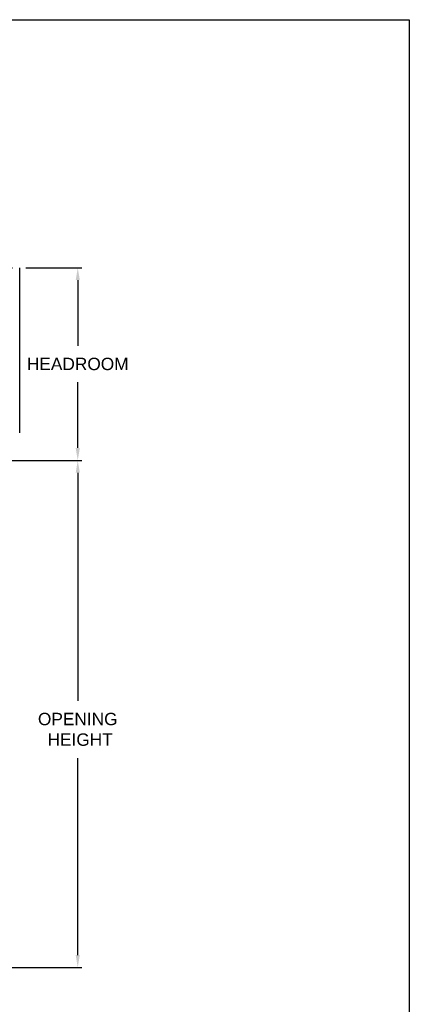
# Model space of a CAD drawing. Header units: inches. Extents: x 144.9 to 238.4, y 214.8 to 247.7.
# Tile 265 of 405: x 187.5 to 190.5, y 239.7 to 247.2. Entities that reach past the tile are written whole.
import ezdxf

# ---------------------------------------------------------------- set-up
doc = ezdxf.new("R2010")
doc.units = ezdxf.units.IN
doc.header["$LTSCALE"] = 0.25
doc.header["$MEASUREMENT"] = 0
doc.layers.add('ANNOTATIONS', color=1, linetype='Continuous')
doc.layers.add('MOTOR LH', color=7, linetype='Continuous')
doc.styles.add('ARIAL', font='arial.ttf', dxfattribs={"height": 0.09375})
doc.dimstyles.new('STANDARD$0', dxfattribs={"dimtxt": 0.09375, "dimasz": 0.09375, "dimexe": 0.03125, "dimexo": 0.046875, "dimgap": 0.09, "dimtad": 0, "dimtih": 1, "dimtoh": 1, "dimdec": 4, "dimzin": 0, "dimdsep": 46, "dimtxsty": 'ARIAL', "dimcen": 0.09, "dimadec": 0, "dimazin": 0, "dimtfac": 1, "dimtdec": 4, "dimtofl": 0, "dimtmove": 0, "dimatfit": 1, "dimfxl": 1, "dimtolj": 1, "dimtzin": 0, "dimarcsym": 0})

# ---------------------------------------------------------------- blocks, each defined once
blk = doc.blocks.new('*D129')
at = {"layer": 'ANNOTATIONS', "color": 0, "lineweight": -2, "transparency": 16777216}
for p, q in [((187.3829, 243.8401), (187.9826, 243.8401)), ((187.9513, 243.7464), (187.9513, 242.0172)), ((187.9513, 240.0883), (187.9513, 241.5823)), ((187.1371, 239.9945), (187.9826, 239.9945))]:
    blk.add_line(p, q, dxfattribs=at)
at = {"layer": 'ANNOTATIONS', "color": 0, "transparency": 16777216}
for points in [[(187.9357, 243.7464), (187.967, 243.7464), (187.9513, 243.8401)], [(187.9357, 240.0883), (187.967, 240.0883), (187.9513, 239.9945)]]:
    blk.add_solid(points, dxfattribs=at)
at = {"layer": 'defpoints', "color": 0, "transparency": 16777216}
for p in [(187.336, 243.8401), (187.9513, 243.8401), (187.0902, 239.9945)]:
    blk.add_point(p, dxfattribs=at)
at = {"layer": 'ANNOTATIONS', "color": 0, "transparency": 16777216, "insert": (187.9513, 241.7997), "char_height": 0.09375, "attachment_point": 5, "style": 'ARIAL'}
blk.add_mtext('\\A1;OPENING\\P HEIGHT', dxfattribs=at)
blk = doc.blocks.new('*D130')
at = {"layer": 'ANNOTATIONS', "color": 0, "lineweight": -2, "transparency": 16777216}
for p, q in [((187.5578, 245.3012), (187.9826, 245.3012)), ((187.9513, 245.2075), (187.9513, 244.7092)), ((187.9513, 243.9339), (187.9513, 244.4322)), ((187.7296, 243.8401), (187.9826, 243.8401))]:
    blk.add_line(p, q, dxfattribs=at)
at = {"layer": 'ANNOTATIONS', "color": 0, "transparency": 16777216}
for points in [[(187.9357, 245.2075), (187.967, 245.2075), (187.9513, 245.3012)], [(187.9357, 243.9339), (187.967, 243.9339), (187.9513, 243.8401)]]:
    blk.add_solid(points, dxfattribs=at)
at = {"layer": 'defpoints', "color": 0, "transparency": 16777216}
for p in [(187.5109, 245.3012), (187.9513, 245.3012), (187.6827, 243.8401)]:
    blk.add_point(p, dxfattribs=at)
at = {"layer": 'ANNOTATIONS', "color": 0, "transparency": 16777216, "insert": (187.9513, 244.5707), "char_height": 0.09375, "attachment_point": 5, "style": 'ARIAL'}
blk.add_mtext('\\A1;HEADROOM ', dxfattribs=at)

msp = doc.modelspace()

# ---------------------------------------------------------------- hatches: boundary and pattern name
at = {"layer": 'MOTOR LH', "linetype": 'Continuous'}
h = msp.add_hatch(dxfattribs=at)
h.set_pattern_fill('ANSI32', color=256, style=0)
h.set_pattern_definition([(45, (182.56135, 231.03454), (-0.265165, 0.265165), []), (45, (182.73813, 231.03454), (-0.265165, 0.265165), [])])
edge = h.paths.add_edge_path(flags=0)
edge.add_line((187.50887, 244.04919), (187.32137, 244.04919))
edge.add_line((187.32137, 244.04919), (187.32137, 244.04714))
edge.add_line((187.32137, 244.04714), (187.50887, 244.04714))
edge.add_arc((187.50887, 244.04919), 0.00206, 270, 360)
edge.add_line((187.51093, 244.04919), (187.51093, 245.29919))
edge.add_arc((187.50887, 245.29919), 0.00206, 0, 90)
edge.add_line((187.50887, 245.30125), (185.66718, 245.30125))
edge.add_arc((185.66718, 245.29919), 0.00206, 90, 180)
edge.add_line((185.66512, 245.29919), (185.66512, 245.19187))
edge.add_line((185.66512, 245.19187), (185.66718, 245.19187))
edge.add_line((185.66718, 245.19187), (185.66718, 245.29919))
edge.add_line((185.66718, 245.29919), (187.50887, 245.29919))
edge.add_line((187.50887, 245.29919), (187.50887, 244.04919))

# ---------------------------------------------------------------- linework, layer by layer
at = {"layer": 'defpoints'}
msp.add_lwpolyline([(190.46619, 234.44685), (169.58887, 234.44685), (169.58887, 247.18196), (190.46619, 247.18196)], close=True, dxfattribs=at)
at = {"layer": 'MOTOR LH', "linetype": 'Continuous'}
msp.add_line((187.51093, 244.04919), (187.51093, 245.29919), dxfattribs=at)

# ---------------------------------------------------------------- dimensions: what is measured, and where the dimension line sits
at = {"layer": 'ANNOTATIONS'}
for base, p1, p2, text, picture, middle in [((187.95134, 245.30125), (187.68273, 243.84014), (187.51093, 245.30125), 'HEADROOM ', '*D130', (187.95134, 244.5707)), ((187.95134, 243.84014), (187.0902, 239.9945), (187.336, 243.84014), 'OPENING\\P HEIGHT', '*D129', (187.95134, 241.79972))]:
    dim = msp.add_linear_dim(base=base, p1=p1, p2=p2, angle=90, text=text, dimstyle='STANDARD$0', dxfattribs=at)
    dim.commit()
    dim.dimension.update_dxf_attribs({"geometry": picture, "text_midpoint": middle, "dimtype": 160})

doc.saveas('drawing.dxf')
